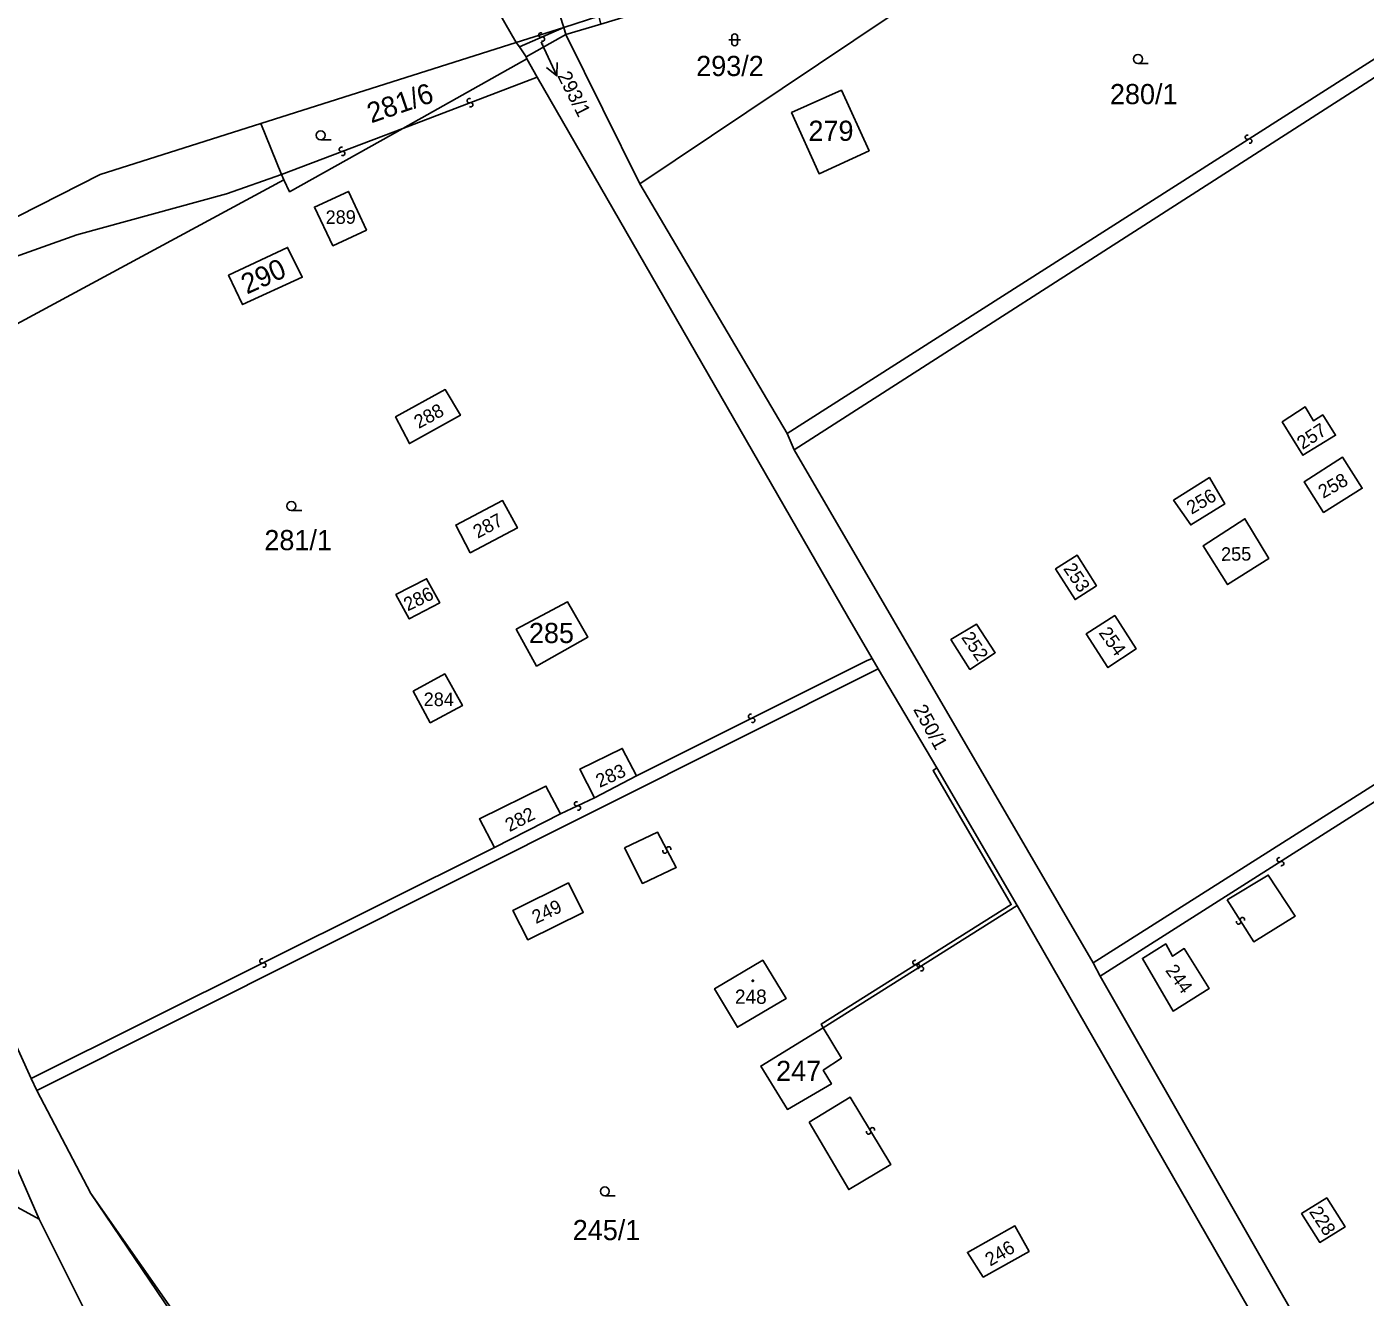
# Model space of a CAD drawing. Extents: x -600309 to -598967, y -1161267 to -1160292.
# Drawn here: x -599486.6 to -599373.9, y -1160881.2 to -1160774.2 of the extents above; entities that cross this region are included whole.
import ezdxf

# ---------------------------------------------------------------- set-up
doc = ezdxf.new("R2010")
doc.units = 0
for name, color, linetype in [('Level 1', 7, 'Continuous'), ('Level 13', 7, 'Continuous'), ('Level 3', 7, 'Continuous'), ('Level 4', 7, 'Continuous'), ('Level 5', 7, 'Continuous'), ('Level 57', 7, 'Continuous'), ('Level 60', 7, 'Continuous')]:
    doc.layers.add(name, color=color, linetype=linetype)

msp = doc.modelspace()

# ---------------------------------------------------------------- linework, layer by layer
at = {"layer": 'Level 1'}
for points in [[(-599421.99, -1160809.84), (-599344.5, -1160760.08)], [(-599445.39, -1160775.54), (-599450.71, -1160766.31), (-599452.94, -1160761.64)], [(-599435, -1160787.46), (-599401.93, -1160765.27)], [(-599439.95, -1160768.27), (-599443.03, -1160769.22), (-599441.4, -1160774.27)], [(-599445.39, -1160775.54), (-599441.4, -1160774.27)], [(-599441.4, -1160774.27), (-599441.23, -1160774.87)], [(-599441.23, -1160774.87), (-599438.27, -1160773.99)], [(-599445.39, -1160775.54), (-599466.89, -1160782.37)], [(-599445.11, -1160775.91), (-599445.39, -1160775.54)], [(-599444.57, -1160776.74), (-599445.11, -1160775.91)], [(-599444.57, -1160776.74), (-599441.23, -1160774.87)], [(-599441.23, -1160774.87), (-599435, -1160787.46)], [(-599454.95, -1160782.78), (-599444.5, -1160776.91)], [(-599444.5, -1160776.91), (-599444.57, -1160776.74)], [(-599443.63, -1160778.47), (-599444.5, -1160776.91)], [(-599415.43, -1160827.42), (-599417.52, -1160823.85), (-599443.63, -1160778.47)], [(-599422.22, -1160781.45), (-599418.03, -1160779.56), (-599415.7, -1160784.66), (-599419.91, -1160786.6), (-599422.22, -1160781.45)], [(-599466.89, -1160782.37), (-599480.41, -1160786.67), (-599513.13, -1160803.27)], [(-599466.89, -1160782.37), (-599465.16, -1160786.66)], [(-599464.97, -1160787.11), (-599464.47, -1160788.12), (-599454.95, -1160782.78)], [(-599509.64, -1160811.21), (-599464.97, -1160787.11)], [(-599465.16, -1160786.66), (-599464.97, -1160787.11)], [(-599462.39, -1160789.41), (-599459.52, -1160788.09), (-599458.01, -1160791.34), (-599460.83, -1160792.66), (-599462.39, -1160789.41)], [(-599435, -1160787.46), (-599422.6, -1160808.47)], [(-599469.61, -1160795.14), (-599464.64, -1160792.8), (-599463.41, -1160795.32), (-599468.43, -1160797.61), (-599469.61, -1160795.14)], [(-599455.56, -1160807.08), (-599451.37, -1160804.77), (-599450.1, -1160806.94), (-599454.39, -1160809.32), (-599455.56, -1160807.08)], [(-599380.92, -1160807.5), (-599378.99, -1160806.22), (-599378.29, -1160807.4), (-599377.51, -1160806.91), (-599376.43, -1160808.62), (-599379.17, -1160810.31), (-599380.92, -1160807.5)], [(-599422.6, -1160808.47), (-599421.99, -1160809.84)], [(-599396.82, -1160853.04), (-599421.99, -1160809.84)], [(-599379.06, -1160812.53), (-599375.83, -1160810.47), (-599374.18, -1160813.09), (-599377.43, -1160815.12), (-599379.06, -1160812.53)], [(-599486.22, -1160862.8), (-599509.64, -1160811.21)], [(-599390.06, -1160814.1), (-599387.05, -1160812.19), (-599385.75, -1160814.4), (-599388.62, -1160816.17), (-599390.06, -1160814.1)], [(-599450.49, -1160816.19), (-599446.55, -1160814.12), (-599445.3, -1160816.42), (-599449.27, -1160818.51), (-599450.49, -1160816.19)], [(-599387.57, -1160817.92), (-599384.06, -1160815.65), (-599382.05, -1160818.99), (-599385.51, -1160821.2), (-599387.57, -1160817.92)], [(-599400, -1160819.88), (-599398.17, -1160818.73), (-599396.56, -1160821.3), (-599398.35, -1160822.46), (-599400, -1160819.88)], [(-599396.82, -1160853.04), (-599344.19, -1160819.67)], [(-599455.52, -1160822.04), (-599452.94, -1160820.71), (-599451.83, -1160822.72), (-599454.4, -1160824.09), (-599455.52, -1160822.04)], [(-599445.4, -1160824.96), (-599441.08, -1160822.65), (-599439.37, -1160825.62), (-599443.68, -1160828.06), (-599445.4, -1160824.96)], [(-599397.41, -1160825.35), (-599395.01, -1160823.8), (-599393.22, -1160826.61), (-599395.59, -1160828.18), (-599397.41, -1160825.35)], [(-599408.81, -1160825.83), (-599406.64, -1160824.53), (-599405.07, -1160826.93), (-599407.21, -1160828.34), (-599408.81, -1160825.83)], [(-599414.94, -1160828.28), (-599415.43, -1160827.42)], [(-599485.75, -1160863.8), (-599414.94, -1160828.28)], [(-599454.06, -1160830.18), (-599451.42, -1160828.72), (-599449.93, -1160831.38), (-599452.63, -1160832.83), (-599454.06, -1160830.18)], [(-599410, -1160836.64), (-599414.94, -1160828.28)], [(-599438.81, -1160839.14), (-599440.03, -1160836.73), (-599436.48, -1160834.99), (-599435.26, -1160837.31)], [(-599403.22, -1160848.23), (-599410, -1160836.64)], [(-599435.26, -1160837.31), (-599438.81, -1160839.14)], [(-599447.22, -1160843.34), (-599448.49, -1160840.93), (-599442.9, -1160838.17), (-599441.66, -1160840.51)], [(-599441.66, -1160840.51), (-599447.22, -1160843.34)], [(-599445.67, -1160848.63), (-599441, -1160846.32), (-599439.76, -1160848.8), (-599444.43, -1160851.1), (-599445.67, -1160848.63)], [(-599378.59, -1160891.1), (-599403.22, -1160848.23)], [(-599392.69, -1160852.67), (-599390.72, -1160851.46), (-599390.14, -1160852.5), (-599389.17, -1160851.85), (-599387.06, -1160855.21), (-599390.1, -1160857.11), (-599392.69, -1160852.67)], [(-599428.7, -1160855.23), (-599424.64, -1160852.83), (-599422.68, -1160856.06), (-599426.78, -1160858.48), (-599428.7, -1160855.23)], [(-599396.23, -1160854.18), (-599396.82, -1160853.04)], [(-599375.53, -1160890.4), (-599396.23, -1160854.18)], [(-599419.56, -1160858.52), (-599424.81, -1160861.75), (-599422.57, -1160865.39), (-599418.87, -1160863.25), (-599419.55, -1160862.09), (-599418.02, -1160861.09), (-599419.56, -1160858.52)], [(-599485.75, -1160863.8), (-599486.22, -1160862.8)], [(-599481.21, -1160872.47), (-599485.75, -1160863.8)], [(-599487.5, -1160870.19), (-599485.56, -1160874.64)], [(-599488.91, -1160872.8), (-599485.56, -1160874.64)], [(-599397.1, -1160895.95), (-599418.34, -1160904.16), (-599424.29, -1160906.13), (-599426.78, -1160906.5), (-599435.4, -1160906.87), (-599442.36, -1160906.51), (-599452.01, -1160905), (-599460.83, -1160897.16), (-599466.47, -1160889.71), (-599468.61, -1160890.47), (-599481.21, -1160872.47)], [(-599473.8, -1160883.43), (-599481.21, -1160872.47)], [(-599379.29, -1160874.17), (-599377.17, -1160872.84), (-599375.62, -1160875.29), (-599377.76, -1160876.6), (-599379.29, -1160874.17)], [(-599485.56, -1160874.64), (-599479.62, -1160886.55)], [(-599402.22, -1160877.35), (-599406.08, -1160879.51), (-599407.42, -1160877.43), (-599403.42, -1160875.2), (-599402.22, -1160877.35)]]:
    msp.add_lwpolyline(points, dxfattribs=at)
at = {"layer": 'Level 13'}
for centre, start, end in [((-599443.33, -1160774.92), 61.2205, 293.3185), ((-599443.19, -1160775.26), 241.006, 113.596), ((-599449.35, -1160780.45), 58.2167, 290.3147), ((-599449.23, -1160780.79), 238.0022, 110.5922), ((-599383.85, -1160783.52), 69.9197, 302.0177), ((-599383.65, -1160783.84), 249.7053, 122.2953), ((-599460.12, -1160784.55), 58.1805, 290.2785), ((-599460, -1160784.89), 237.966, 110.5561), ((-599425.66, -1160832.3), 63.9378, 296.0358), ((-599425.5, -1160832.63), 243.7233, 116.3133), ((-599440.32, -1160839.66), 63.0464, 295.1444), ((-599440.16, -1160840), 242.832, 115.422), ((-599432.56, -1160843.46), 335.2345, 207.3325), ((-599432.88, -1160843.63), 155.0201, 27.6101), ((-599381.17, -1160844.37), 69.8598, 301.9578), ((-599380.97, -1160844.69), 249.6454, 122.2354), ((-599384.59, -1160849.61), 159.8439, 31.9419), ((-599384.27, -1160849.41), 339.6295, 212.2195), ((-599466.8, -1160852.9), 63.8908, 295.9888), ((-599466.64, -1160853.24), 243.6763, 116.2663), ((-599411.82, -1160853.02), 69.3597, 301.9497), ((-599411.62, -1160853.34), 249.5742, 121.6722), ((-599411.49, -1160853.22), 69.5731, 301.6711), ((-599411.29, -1160853.54), 249.3587, 121.9487), ((-599415.41, -1160867.11), 338.5597, 210.6577), ((-599415.73, -1160867.29), 158.3452, 30.9352)]:
    msp.add_arc(centre, 0.184, start, end, dxfattribs=at)
at = {"layer": 'Level 3'}
for points in [[(-599422.6, -1160808.47), (-599344.9, -1160758.88)], [(-599441.4, -1160774.27), (-599438.44, -1160773.34)], [(-599445.11, -1160775.91), (-599441.4, -1160774.27)], [(-599454.95, -1160782.78), (-599443.63, -1160778.47)], [(-599465.16, -1160786.66), (-599454.95, -1160782.78)], [(-599512.39, -1160804.98), (-599504.23, -1160799.53), (-599482.38, -1160791.74), (-599469.79, -1160788.3), (-599465.16, -1160786.66)], [(-599435.26, -1160837.31), (-599415.9, -1160827.63), (-599415.43, -1160827.42)], [(-599396.23, -1160854.18), (-599365.92, -1160834.88)], [(-599410, -1160836.64), (-599410.31, -1160836.85), (-599403.73, -1160848.14), (-599419.72, -1160858.21), (-599419.56, -1160858.52)], [(-599441.66, -1160840.51), (-599438.81, -1160839.14)], [(-599436.28, -1160843.37), (-599433.5, -1160842.05), (-599431.93, -1160845.02), (-599434.78, -1160846.36), (-599436.28, -1160843.37)], [(-599486.22, -1160862.8), (-599447.22, -1160843.34)], [(-599385.55, -1160847.75), (-599382.09, -1160845.66), (-599379.84, -1160849.13), (-599383.31, -1160851.27), (-599385.55, -1160847.75)], [(-599419.56, -1160858.52), (-599403.22, -1160848.23)], [(-599420.73, -1160866.48), (-599417.28, -1160864.37), (-599413.86, -1160870.02), (-599417.4, -1160872.14), (-599420.73, -1160866.48)]]:
    msp.add_lwpolyline(points, dxfattribs=at)
at = {"layer": 'Level 5'}
for p, q in [((-599427.01, -1160775.32), (-599427.51, -1160775.32)), ((-599427.26, -1160775.07), (-599427.26, -1160775.57)), ((-599426.51, -1160775.32), (-599427.01, -1160775.32)), ((-599426.76, -1160775.07), (-599426.76, -1160775.57)), ((-599393.06, -1160777.31), (-599392.19, -1160777.31)), ((-599461.86, -1160783.74), (-599460.98, -1160783.74)), ((-599464.33, -1160814.96), (-599463.45, -1160814.96)), ((-599437.94, -1160872.67), (-599437.07, -1160872.67))]:
    msp.add_line(p, q, dxfattribs=at)
for centre, radius in [((-599393.06, -1160776.93), 0.375), ((-599461.86, -1160783.36), 0.375), ((-599464.33, -1160814.58), 0.375), ((-599425.48, -1160854.56), 0.0612), ((-599425.48, -1160854.56), 0.0354), ((-599437.94, -1160872.29), 0.375)]:
    msp.add_circle(centre, radius, dxfattribs=at)
for centre, start, end in [((-599427.01, -1160775.07), 0, 180), ((-599427.01, -1160775.57), 180, 0)]:
    msp.add_arc(centre, 0.25, start, end, dxfattribs=at)
at = {"layer": 'Level 57'}
for p, q in [((-599443.3, -1160775.48), (-599443.23, -1160775.62)), ((-599443.23, -1160775.62), (-599441.97, -1160778.34))]:
    msp.add_line(p, q, dxfattribs=at)
msp.add_lwpolyline([(-599441.94, -1160777.23), (-599441.97, -1160778.34), (-599442.84, -1160777.65)], dxfattribs=at)
at = {"layer": 'Level 60'}
for points in [[(-599344.5, -1160760.08), (-599421.99, -1160809.84), (-599422.6, -1160808.47), (-599435, -1160787.46), (-599401.93, -1160765.27), (-599401.39, -1160764.91), (-599393.08, -1160761.72), (-599395.71, -1160763.23), (-599393.03, -1160767.68), (-599390.44, -1160766.11), (-599393.08, -1160761.72), (-599363.56, -1160750.36), (-599351.5, -1160741.19), (-599351.04, -1160742.43), (-599350.56, -1160743.96), (-599349.58, -1160746.35), (-599344.9, -1160758.88)], [(-599466.64, -1160744.38), (-599466.39, -1160744.25), (-599458.14, -1160763.11), (-599452.94, -1160761.64), (-599450.71, -1160766.31), (-599445.39, -1160775.54), (-599466.89, -1160782.37), (-599480.41, -1160786.67), (-599513.13, -1160803.27), (-599516.19, -1160796.08), (-599518.31, -1160789.98), (-599518.94, -1160783.9), (-599517.13, -1160780.55), (-599523.14, -1160785.22), (-599526.51, -1160776.9), (-599503.06, -1160764.39), (-599504.65, -1160761.79), (-599500.39, -1160759.27), (-599497.83, -1160761.7), (-599465.42, -1160749.41)], [(-599344.19, -1160819.67), (-599396.82, -1160853.04), (-599421.99, -1160809.84), (-599344.5, -1160760.08), (-599342.6, -1160765.1), (-599343.14, -1160781.83), (-599343.58, -1160782.11), (-599343.17, -1160782.73), (-599343.24, -1160785.4), (-599343.3, -1160787.28), (-599343.34, -1160788.65), (-599343.52, -1160794.02), (-599344.24, -1160816.05)], [(-599435, -1160787.46), (-599441.23, -1160774.87), (-599438.27, -1160773.99), (-599434.95, -1160773), (-599431.82, -1160772.03), (-599428.49, -1160771.06), (-599425.11, -1160770.07), (-599421.92, -1160769.08), (-599418.62, -1160768.04), (-599415.69, -1160767.16), (-599415.83, -1160766.65), (-599415.97, -1160766.14), (-599412.43, -1160765.18), (-599409.21, -1160764.21), (-599405.92, -1160763.25), (-599402.81, -1160762.29), (-599401.93, -1160765.27)], [(-599441.23, -1160774.87), (-599441.4, -1160774.27), (-599443.03, -1160769.22), (-599439.95, -1160768.27), (-599438.44, -1160773.34), (-599438.27, -1160773.99)], [(-599441.23, -1160774.87), (-599444.57, -1160776.74), (-599445.11, -1160775.91), (-599445.39, -1160775.54), (-599441.4, -1160774.27)], [(-599444.57, -1160776.74), (-599444.5, -1160776.91), (-599454.95, -1160782.78), (-599464.47, -1160788.12), (-599464.97, -1160787.11), (-599465.16, -1160786.66), (-599466.89, -1160782.37), (-599445.39, -1160775.54), (-599445.11, -1160775.91)], [(-599396.82, -1160853.04), (-599396.23, -1160854.18), (-599375.53, -1160890.4), (-599378.59, -1160891.1), (-599403.22, -1160848.23), (-599410, -1160836.64), (-599414.94, -1160828.28), (-599415.43, -1160827.42), (-599417.52, -1160823.85), (-599443.63, -1160778.47), (-599444.5, -1160776.91), (-599444.57, -1160776.74), (-599441.23, -1160774.87), (-599435, -1160787.46), (-599422.6, -1160808.47), (-599421.99, -1160809.84)], [(-599415.43, -1160827.42), (-599414.94, -1160828.28), (-599485.75, -1160863.8), (-599486.22, -1160862.8), (-599509.64, -1160811.21), (-599464.97, -1160787.11), (-599464.47, -1160788.12), (-599454.95, -1160782.78), (-599444.5, -1160776.91), (-599443.63, -1160778.47), (-599417.52, -1160823.85)], [(-599422.22, -1160781.45), (-599418.03, -1160779.56), (-599415.7, -1160784.66), (-599419.91, -1160786.6)], [(-599418.03, -1160779.56), (-599422.22, -1160781.45), (-599419.91, -1160786.6), (-599415.7, -1160784.66)], [(-599480.41, -1160786.67), (-599466.89, -1160782.37), (-599465.16, -1160786.66), (-599464.97, -1160787.11), (-599509.64, -1160811.21), (-599512.39, -1160804.98), (-599513.13, -1160803.27)], [(-599459.52, -1160788.09), (-599462.39, -1160789.41), (-599460.83, -1160792.66), (-599458.01, -1160791.34)], [(-599462.39, -1160789.41), (-599459.52, -1160788.09), (-599458.01, -1160791.34), (-599460.83, -1160792.66)], [(-599464.64, -1160792.8), (-599469.61, -1160795.14), (-599468.43, -1160797.61), (-599463.41, -1160795.32)], [(-599469.61, -1160795.14), (-599464.64, -1160792.8), (-599463.41, -1160795.32), (-599468.43, -1160797.61)], [(-599451.37, -1160804.77), (-599455.56, -1160807.08), (-599454.39, -1160809.32), (-599450.1, -1160806.94)], [(-599455.56, -1160807.08), (-599451.37, -1160804.77), (-599450.1, -1160806.94), (-599454.39, -1160809.32)], [(-599378.99, -1160806.22), (-599380.92, -1160807.5), (-599379.17, -1160810.31), (-599376.43, -1160808.62), (-599377.51, -1160806.91), (-599378.29, -1160807.4)], [(-599380.92, -1160807.5), (-599378.99, -1160806.22), (-599378.29, -1160807.4), (-599377.51, -1160806.91), (-599376.43, -1160808.62), (-599379.17, -1160810.31)], [(-599375.83, -1160810.47), (-599379.06, -1160812.53), (-599377.43, -1160815.12), (-599374.18, -1160813.09)], [(-599379.06, -1160812.53), (-599375.83, -1160810.47), (-599374.18, -1160813.09), (-599377.43, -1160815.12)], [(-599499.11, -1160843.78), (-599511.9, -1160812.49), (-599509.64, -1160811.21), (-599486.22, -1160862.8), (-599485.75, -1160863.8), (-599481.21, -1160872.47), (-599473.8, -1160883.43), (-599478.49, -1160885.96), (-599479.62, -1160886.55), (-599485.56, -1160874.64), (-599487.5, -1160870.19), (-599490.67, -1160862.63)], [(-599387.05, -1160812.19), (-599390.06, -1160814.1), (-599388.62, -1160816.17), (-599385.75, -1160814.4)], [(-599390.06, -1160814.1), (-599387.05, -1160812.19), (-599385.75, -1160814.4), (-599388.62, -1160816.17)], [(-599446.55, -1160814.12), (-599450.49, -1160816.19), (-599449.27, -1160818.51), (-599445.3, -1160816.42)], [(-599450.49, -1160816.19), (-599446.55, -1160814.12), (-599445.3, -1160816.42), (-599449.27, -1160818.51)], [(-599384.06, -1160815.65), (-599387.57, -1160817.92), (-599385.51, -1160821.2), (-599382.05, -1160818.99)], [(-599387.57, -1160817.92), (-599384.06, -1160815.65), (-599382.05, -1160818.99), (-599385.51, -1160821.2)], [(-599398.17, -1160818.73), (-599400, -1160819.88), (-599398.35, -1160822.46), (-599396.56, -1160821.3)], [(-599400, -1160819.88), (-599398.17, -1160818.73), (-599396.56, -1160821.3), (-599398.35, -1160822.46)], [(-599341.16, -1160878.63), (-599361.85, -1160891.73), (-599362.72, -1160891.56), (-599374.42, -1160890.15), (-599375.53, -1160890.4), (-599396.23, -1160854.18), (-599396.82, -1160853.04), (-599344.19, -1160819.67), (-599344.18, -1160821.01), (-599344.2, -1160823.41), (-599344.97, -1160822.15), (-599347.69, -1160823.87), (-599346.23, -1160826.28), (-599344.4, -1160825.11), (-599345.1, -1160824.02), (-599344.2, -1160823.41), (-599343.88, -1160844.93), (-599343.45, -1160850.23), (-599343.28, -1160852.34)], [(-599452.94, -1160820.71), (-599455.52, -1160822.04), (-599454.4, -1160824.09), (-599451.83, -1160822.72)], [(-599455.52, -1160822.04), (-599452.94, -1160820.71), (-599451.83, -1160822.72), (-599454.4, -1160824.09)], [(-599441.08, -1160822.65), (-599445.4, -1160824.96), (-599443.68, -1160828.06), (-599439.37, -1160825.62)], [(-599445.4, -1160824.96), (-599441.08, -1160822.65), (-599439.37, -1160825.62), (-599443.68, -1160828.06)], [(-599395.01, -1160823.8), (-599397.41, -1160825.35), (-599395.59, -1160828.18), (-599393.22, -1160826.61)], [(-599397.41, -1160825.35), (-599395.01, -1160823.8), (-599393.22, -1160826.61), (-599395.59, -1160828.18)], [(-599406.64, -1160824.53), (-599408.81, -1160825.83), (-599407.21, -1160828.34), (-599405.07, -1160826.93)], [(-599408.81, -1160825.83), (-599406.64, -1160824.53), (-599405.07, -1160826.93), (-599407.21, -1160828.34)], [(-599403.22, -1160848.23), (-599378.59, -1160891.1), (-599393.15, -1160894.43), (-599393.88, -1160894.71), (-599395.43, -1160892.03), (-599398.38, -1160893.73), (-599397.1, -1160895.95), (-599418.34, -1160904.16), (-599424.29, -1160906.13), (-599426.78, -1160906.5), (-599435.4, -1160906.87), (-599442.36, -1160906.51), (-599452.01, -1160905), (-599460.83, -1160897.16), (-599466.47, -1160889.71), (-599468.61, -1160890.47), (-599481.21, -1160872.47), (-599485.75, -1160863.8), (-599414.94, -1160828.28), (-599410, -1160836.64)], [(-599451.42, -1160828.72), (-599454.06, -1160830.18), (-599452.63, -1160832.83), (-599449.93, -1160831.38)], [(-599454.06, -1160830.18), (-599451.42, -1160828.72), (-599449.93, -1160831.38), (-599452.63, -1160832.83)], [(-599436.48, -1160834.99), (-599440.03, -1160836.73), (-599438.81, -1160839.14), (-599435.26, -1160837.31)], [(-599440.03, -1160836.73), (-599436.48, -1160834.99), (-599435.26, -1160837.31), (-599438.81, -1160839.14)], [(-599442.9, -1160838.17), (-599448.49, -1160840.93), (-599447.22, -1160843.34), (-599441.66, -1160840.51)], [(-599448.49, -1160840.93), (-599442.9, -1160838.17), (-599441.66, -1160840.51), (-599447.22, -1160843.34)], [(-599441, -1160846.32), (-599445.67, -1160848.63), (-599444.43, -1160851.1), (-599439.76, -1160848.8)], [(-599445.67, -1160848.63), (-599441, -1160846.32), (-599439.76, -1160848.8), (-599444.43, -1160851.1)], [(-599390.72, -1160851.46), (-599392.69, -1160852.67), (-599390.1, -1160857.11), (-599387.06, -1160855.21), (-599389.17, -1160851.85), (-599390.14, -1160852.5)], [(-599392.69, -1160852.67), (-599390.72, -1160851.46), (-599390.14, -1160852.5), (-599389.17, -1160851.85), (-599387.06, -1160855.21), (-599390.1, -1160857.11)], [(-599424.64, -1160852.83), (-599428.7, -1160855.23), (-599426.78, -1160858.48), (-599422.68, -1160856.06)], [(-599428.7, -1160855.23), (-599424.64, -1160852.83), (-599422.68, -1160856.06), (-599426.78, -1160858.48)], [(-599419.56, -1160858.52), (-599424.81, -1160861.75), (-599422.57, -1160865.39), (-599418.87, -1160863.25), (-599419.55, -1160862.09), (-599418.02, -1160861.09)], [(-599424.81, -1160861.75), (-599419.56, -1160858.52), (-599418.02, -1160861.09), (-599419.55, -1160862.09), (-599418.87, -1160863.25), (-599422.57, -1160865.39)], [(-599647.95, -1160873.89), (-599648.05, -1160870.77), (-599627.82, -1160869.65), (-599626.49, -1160869.55), (-599600.45, -1160868.14), (-599599.06, -1160868.1), (-599574.76, -1160866.75), (-599573.58, -1160866.66), (-599490.67, -1160862.63), (-599487.5, -1160870.19), (-599485.56, -1160874.64), (-599488.91, -1160872.8), (-599504.82, -1160867.17), (-599513.49, -1160866.36)], [(-599377.17, -1160872.84), (-599379.29, -1160874.17), (-599377.76, -1160876.6), (-599375.62, -1160875.29)], [(-599379.29, -1160874.17), (-599377.17, -1160872.84), (-599375.62, -1160875.29), (-599377.76, -1160876.6)], [(-599406.08, -1160879.51), (-599402.22, -1160877.35), (-599403.42, -1160875.2), (-599407.42, -1160877.43)], [(-599402.22, -1160877.35), (-599406.08, -1160879.51), (-599407.42, -1160877.43), (-599403.42, -1160875.2)]]:
    msp.add_lwpolyline(points, close=True, dxfattribs=at)
for points in [[(-599443.03, -1160769.22), (-599441.4, -1160774.27), (-599445.39, -1160775.54), (-599450.71, -1160766.31)], [(-599638.48, -1160895.36), (-599648.13, -1160877.1), (-599647.95, -1160873.89), (-599513.49, -1160866.36), (-599504.82, -1160867.17), (-599488.91, -1160872.8), (-599485.56, -1160874.64), (-599479.62, -1160886.55)], [(-599473.8, -1160883.43), (-599481.21, -1160872.47), (-599468.61, -1160890.47)]]:
    msp.add_lwpolyline(points, dxfattribs=at)

# ---------------------------------------------------------------- texts
at = {"layer": 'Level 4'}
for s, height, rotation, p in [('293/1', 0.1, 297, (-599443.3, -1160775.48)), ('281/6', 1.7, 18.9, (-599457.6, -1160782.36)), ('289', 1.14, 0.5457, (-599461.44, -1160790.83)), ('290', 1.7, 24.3411, (-599468.07, -1160796.78)), ('288', 1.14, 28.3691, (-599453.61, -1160808.1)), ('257', 1.14, 32.9175, (-599379.21, -1160809.87)), ('258', 1.14, 29.4188, (-599377.48, -1160813.98)), ('256', 1.14, 30.215, (-599388.55, -1160815.32)), ('287', 1.14, 28.2173, (-599448.64, -1160817.34)), ('255', 1.14, 0.7165, (-599386.06, -1160819.2)), ('253', 1.14, 303.995, (-599399.39, -1160819.85)), ('286', 1.14, 25.7225, (-599454.53, -1160823.46)), ('252', 1.14, 304.4482, (-599407.97, -1160825.65)), ('254', 1.14, 305.9477, (-599396.41, -1160825.27)), ('250/1', 1.2, 298.8, (-599412.01, -1160831.7)), ('283', 1.14, 24.2613, (-599438.38, -1160838.32)), ('282', 1.14, 27.2215, (-599445.96, -1160842.05)), ('249', 1.14, 25.4427, (-599443.74, -1160849.79)), ('244', 1.14, 305.8693, (-599390.8, -1160853.69)), ('228', 1.14, 303.1662, (-599378.69, -1160874.01)), ('246', 1.14, 30.6146, (-599405.5, -1160878.64))]:
    msp.add_text(s, height=height, rotation=rotation, dxfattribs=at).set_placement(p)
for s, height, p in [('293/2', 1.7, (-599430.25, -1160778.37)), ('280/1', 1.7, (-599395.42, -1160780.74)), ('279', 1.7, (-599420.8, -1160783.83)), ('281/1', 1.7, (-599466.6, -1160818.3)), ('285', 1.7, (-599444.33, -1160826.12)), ('284', 1.14, (-599453.19, -1160831.43)), ('248', 1.2, (-599426.99, -1160856.5)), ('247', 1.7, (-599423.52, -1160863)), ('245/1', 1.7, (-599440.64, -1160876.4))]:
    msp.add_text(s, height=height, dxfattribs=at).set_placement(p)
at = {"layer": 'Level 57'}
msp.add_text('293/1', height=1.2, rotation=297, dxfattribs=at).set_placement((-599441.97, -1160778.34))

doc.saveas('drawing.dxf')
